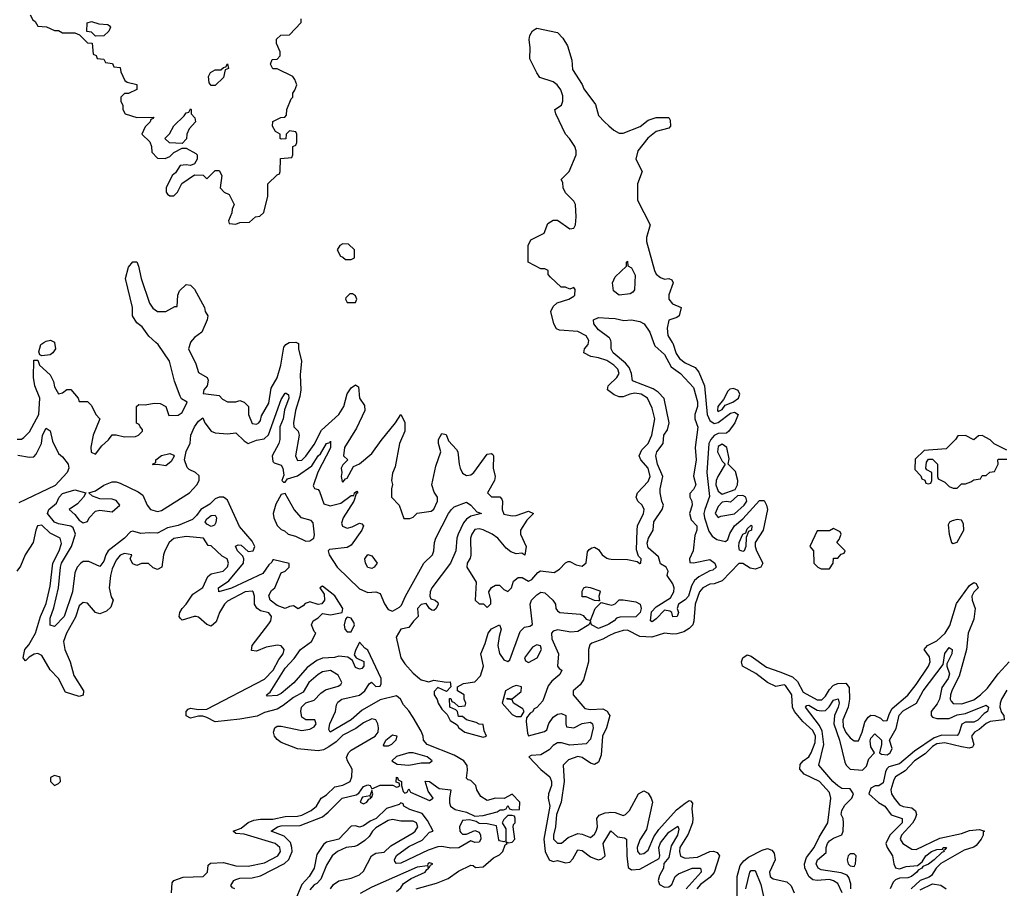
# Model space of a CAD drawing. Header units: inches. Extents: x 2601682 to 2755810, y 449311 to 584050.
# Tile 287 of 505: x 2677142 to 2681918, y 477352 to 481566. Entities that reach past the tile are written whole.
import ezdxf

# ---------------------------------------------------------------- set-up
doc = ezdxf.new("R2010")
doc.units = ezdxf.units.IN
doc.header["$MEASUREMENT"] = 0
for name, color, linetype in [('C6477', 7, 'Continuous'), ('C6478', 7, 'Continuous'), ('C6487', 7, 'Continuous'), ('C6488', 7, 'Continuous')]:
    doc.layers.add(name, color=color, linetype=linetype)

msp = doc.modelspace()

# ---------------------------------------------------------------- linework, layer by layer
at = {"layer": 'C6477', "color": 2}
for points, elevation in [([(2677130, 479530.6), (2677150, 479530.8), (2677161.5, 479538.5), (2677190, 479566.8), (2677235.4, 479650), (2677239.6, 479730), (2677215.1, 479790), (2677209.4, 479830), (2677210, 479914), (2677230, 479914), (2677238, 479890), (2677290, 479842.8), (2677305.5, 479810), (2677310, 479784.7), (2677330, 479751), (2677350, 479756), (2677370, 479772), (2677390, 479771.3), (2677424.7, 479730), (2677430, 479714), (2677470, 479714), (2677490, 479694), (2677511.1, 479651.1), (2677531.3, 479630), (2677498, 479550), (2677487.7, 479492.3), (2677488.3, 479468.3), (2677510, 479458), (2677540.9, 479499.1), (2677572.9, 479527.1), (2677590, 479552), (2677610, 479552), (2677650, 479542), (2677703.6, 479543.6), (2677718, 479550), (2677738, 479570), (2677738, 479578), (2677726, 479590), (2677722, 479602), (2677708.7, 479608.7), (2677708.7, 479690), (2677720.4, 479699.6), (2677750, 479698), (2677793.6, 479706.4), (2677823.5, 479703.5), (2677851.3, 479690), (2677865.4, 479645.4), (2677910, 479647.3), (2677930, 479661), (2677954, 479710), (2677926.6, 479726.6), (2677919.5, 479739.5), (2677893, 479813), (2677869, 479910), (2677813.2, 479990), (2677802.1, 480000)], 6), ([(2677310.3, 480000), (2677314.8, 479970), (2677302.8, 479950), (2677290, 479940.9), (2677250, 479935.3), (2677240.2, 479940.2), (2677235.3, 479955.3), (2677244, 479990), (2677259.5, 480000)], 6), ([(2677969.8, 480000), (2677961.1, 479970), (2677995.8, 479895.8), (2678010, 479854), (2678051.3, 479830), (2678056.8, 479816.8), (2678050.5, 479789.5), (2678034.8, 479770), (2678032, 479752), (2678110, 479742), (2678125.4, 479725.4), (2678150, 479712), (2678190, 479712), (2678210, 479718), (2678230, 479711), (2678252, 479690), (2678252, 479650), (2678270, 479606.8), (2678290, 479604), (2678302, 479610), (2678310, 479622), (2678315.5, 479644.5), (2678350, 479706), (2678362, 479778), (2678390.8, 479829.2), (2678408.2, 479890), (2678423.3, 479976.7), (2678432.7, 479990), (2678449.3, 480000)], 6), ([(2678485.2, 480000), (2678494.4, 479994.4), (2678494.9, 479970), (2678508.9, 479910), (2678502.9, 479842.9), (2678504.9, 479770), (2678501.5, 479738.5), (2678480.4, 479670), (2678470.8, 479610.8), (2678471.3, 479590), (2678492, 479570), (2678498, 479550), (2678480.5, 479450), (2678490, 479428.2), (2678510, 479428.7), (2678530, 479448), (2678570, 479504.9), (2678605.9, 479574.1), (2678690, 479650.5), (2678713.6, 479690), (2678730, 479751), (2678750, 479780.7), (2678770, 479794.8), (2678785.4, 479785.4), (2678790.6, 479730.6), (2678814.4, 479694.4), (2678815.5, 479670), (2678775.1, 479584.9), (2678717.3, 479490), (2678712, 479450), (2678734, 479430), (2678710, 479406), (2678702, 479390), (2678704.7, 479370), (2678701, 479350), (2678705.4, 479325.4), (2678710, 479322), (2678722, 479338), (2678730, 479341), (2678761.2, 479398.8), (2678790, 479411.3), (2678850, 479460.7), (2678894.9, 479525.1), (2678965.2, 479610), (2678991.1, 479651.1), (2679010, 479614), (2679010.5, 479570), (2678983.8, 479510), (2678962.8, 479397.2), (2678950, 479366), (2678944.7, 479330), (2678951, 479311), (2678946, 479290), (2678946, 479250), (2678982, 479210), (2679006, 479146), (2679034.6, 479145.4), (2679050, 479152), (2679070, 479171.3), (2679138.4, 479181.6), (2679150, 479191.3), (2679169, 479230), (2679168.7, 479250), (2679153.2, 479273.2), (2679141.2, 479310), (2679160.1, 479399.9), (2679184, 479470), (2679174, 479510), (2679174, 479530), (2679190, 479558), (2679210, 479554), (2679222.5, 479522.5), (2679261.4, 479481.4), (2679266.8, 479470), (2679273, 479410), (2679279.3, 479390), (2679290, 479366.8), (2679310, 479354), (2679330, 479357.3), (2679345.2, 479370), (2679410, 479458.8), (2679430, 479461), (2679436.3, 479456.3), (2679441, 479450), (2679438, 479390), (2679447.7, 479350), (2679444.9, 479330), (2679411, 479270), (2679430, 479251), (2679470.6, 479250.6), (2679479.9, 479239.9), (2679484, 479230), (2679482, 479190), (2679490, 479167.7), (2679530, 479159.1), (2679550, 479160.7), (2679610, 479182), (2679634, 479170), (2679602, 479138), (2679571, 479090), (2679571, 479070), (2679598, 479010), (2679591.6, 478968.4), (2679578, 478978), (2679550, 478975.3), (2679524.7, 478984.7), (2679501.5, 479001.5), (2679461.2, 479050), (2679433.2, 479070), (2679390, 479091.5), (2679370, 479095.6), (2679350, 479092), (2679334.8, 479070), (2679328, 479050), (2679331, 478969), (2679326.8, 478953.2), (2679312, 478930), (2679311.3, 478910), (2679356.9, 478836.9), (2679352, 478750), (2679370, 478732), (2679391.6, 478731.6), (2679410, 478714), (2679427.3, 478732.7), (2679428, 478750), (2679418, 478790), (2679430, 478812), (2679450, 478822), (2679470, 478822), (2679490, 478802), (2679510, 478792), (2679528, 478810), (2679538, 478842), (2679560.4, 478859.6), (2679579.6, 478859.6), (2679610, 478842), (2679626, 478850), (2679655.3, 478884.7), (2679668.4, 478891.6), (2679735.3, 478884.7), (2679760.2, 478899.8), (2679788.9, 478931.1), (2679803.1, 478936.9), (2679810, 478938), (2679841.4, 478921.4), (2679870, 478914.8), (2679889.3, 478930.7), (2679895.5, 478984.5), (2679903.7, 478996.3), (2679916.5, 479003.5), (2679930, 479006.8), (2679950, 478996), (2679967.7, 478970), (2679990, 478953.4), (2680000, 478951.1)], 6), ([(2680000, 479905.8), (2679990, 479912.4), (2679950, 479925.6), (2679911.8, 479931.8), (2679878, 479950), (2679882, 479970), (2679899.3, 479990), (2679901, 480000)], 6), ([(2680000, 479765.4), (2679994, 479770), (2679997.2, 479790), (2680000, 479792.7)], 6), ([(2678186, 477350), (2678173.6, 477353.6), (2678165.6, 477365.6), (2678181.2, 477390), (2678190, 477394.4), (2678210, 477400.4), (2678270, 477403.1), (2678310, 477411.8), (2678427, 477473), (2678448, 477492.1), (2678463.1, 477530), (2678462.6, 477550), (2678454.9, 477574.9), (2678424.2, 477604.2), (2678362, 477630), (2678393.2, 477650), (2678410, 477654.4), (2678503.1, 477656.9), (2678610, 477699.5), (2678638.4, 477721.6), (2678706, 477790), (2678774.6, 477805.4), (2678786.8, 477813.2), (2678810, 477846), (2678830, 477854.8), (2678842, 477850), (2678850, 477834), (2678890, 477852), (2678952.7, 477852.7), (2678970, 477842), (2678976.4, 477843.6), (2678986, 477850), (2678982, 477862), (2678967.3, 477867.3), (2678970, 477890.6), (2678974, 477890), (2678978, 477878), (2678994, 477870), (2678994, 477850), (2679002, 477822), (2679010, 477814), (2679022, 477818), (2679030, 477834), (2679038, 477818), (2679130, 477778), (2679148, 477790), (2679124, 477824), (2679108.9, 477871.1), (2679130, 477870.7), (2679176.3, 477836.3), (2679234, 477830), (2679226, 477790), (2679226, 477766), (2679231.3, 477750), (2679254, 477734), (2679310, 477721), (2679350, 477702), (2679390, 477704.7), (2679457.2, 477722.8), (2679472, 477732), (2679488, 477732), (2679502, 477738), (2679510, 477754), (2679518, 477738), (2679532.7, 477732.7), (2679566, 477734), (2679568, 477770), (2679530, 477808), (2679492, 477788), (2679450, 477789.2), (2679410, 477777.2), (2679378, 477798), (2679359, 477830), (2679355.3, 477850), (2679330, 477875.3), (2679318, 477878), (2679310, 477886), (2679314.5, 477925.5), (2679311.8, 477948.2), (2679296.2, 477970), (2679250, 477997.4), (2679118, 478050), (2679101.2, 478070), (2679099.5, 478090), (2679090, 478114), (2679050, 478181.2), (2679030, 478212.7), (2679002.9, 478242.9), (2678989.2, 478270), (2678970, 478286), (2678890, 478267), (2678803.9, 478216.1), (2678750, 478169.7), (2678648.7, 478110), (2678642, 478122), (2678646.3, 478150), (2678674, 478210), (2678678.6, 478241.4), (2678685.1, 478254.9), (2678704, 478270), (2678790, 478288.2), (2678816, 478310), (2678836.4, 478343.6), (2678848.4, 478351.6), (2678870, 478331.3), (2678890, 478332), (2678895.5, 478344.5), (2678895.1, 478370), (2678830, 478508), (2678816.4, 478516.4), (2678790, 478546), (2678770, 478506), (2678764.7, 478484.7), (2678774, 478470), (2678811.6, 478451.6), (2678812, 478430), (2678802, 478418), (2678790, 478415.3), (2678770, 478424), (2678756.4, 478456.4), (2678733.2, 478473.2), (2678690, 478477.6), (2678668.6, 478471.4), (2678610, 478468.2), (2678583.2, 478456.8), (2678536.9, 478423.1), (2678471, 478349), (2678410, 478297.6), (2678390, 478286.6), (2678344.1, 478284.1), (2678339, 478290), (2678356.2, 478303.8), (2678430, 478420.4), (2678473.1, 478466.9), (2678503.6, 478510), (2678557.2, 478550), (2678578, 478590), (2678570, 478598), (2678558, 478630), (2678566, 478650), (2678590, 478664.7), (2678610, 478684.7), (2678650, 478678.8), (2678706, 478690), (2678708.7, 478710), (2678671, 478771), (2678610, 478817.2), (2678598, 478810), (2678618.5, 478778.5), (2678620.7, 478750), (2678607.3, 478732.7), (2678590, 478728.7), (2678550, 478741.2), (2678540.7, 478739.3), (2678526, 478734), (2678516.9, 478723.1), (2678492, 478708), (2678470, 478722), (2678450, 478719), (2678430, 478709.4), (2678390, 478724), (2678357, 478750), (2678350, 478772), (2678363.7, 478796.3), (2678379, 478810), (2678410, 478882), (2678430, 478891.3), (2678448.7, 478910), (2678448.4, 478928.4), (2678374, 478946), (2678370, 478946), (2678365.4, 478934.6), (2678350, 478922), (2678321, 478879), (2678170, 478808.4), (2678108, 478790), (2678106.6, 478810), (2678156, 478844), (2678227.3, 478930), (2678229.4, 478950), (2678223.7, 478963.7), (2678199, 478990), (2678188.9, 479011.1), (2678202, 479018), (2678216.3, 479016.3), (2678250, 478986), (2678274, 478990), (2678282.7, 479010), (2678270, 479036), (2678207.3, 479107.3), (2678150, 479235.3), (2678142, 479242), (2678130, 479249), (2678110, 479249), (2678090, 479241.2), (2678063.8, 479216.2), (2678020.7, 479190), (2677999.9, 479160.1), (2677979.5, 479140.5), (2677910, 479112.8), (2677858.9, 479101.1), (2677810, 479075.1), (2677770, 479077), (2677730, 479072.7), (2677690, 479085.2), (2677678.8, 479081.2), (2677650.7, 479050), (2677571.3, 478988.7), (2677559.5, 478970), (2677550, 478939), (2677530, 478912.7), (2677478, 478938), (2677450, 478937), (2677438.8, 478930), (2677420.5, 478910), (2677410, 478882), (2677397.4, 478790), (2677357, 478670), (2677310, 478622.7), (2677290, 478628), (2677290, 478662), (2677307.8, 478712.2), (2677329.8, 478810), (2677339.2, 478910), (2677345.3, 478930), (2677392.8, 479010), (2677412.7, 479070), (2677400.9, 479100.9), (2677390, 479109.3), (2677330, 479119.6), (2677310, 479127.8), (2677277, 479170), (2677282.9, 479190), (2677319.7, 479220.3), (2677334, 479250), (2677350, 479268), (2677410, 479285.3), (2677462, 479270), (2677452, 479250), (2677422, 479218), (2677382, 479190), (2677410, 479164.7), (2677430, 479138), (2677450, 479124.7), (2677470, 479132), (2677479, 479150), (2677510, 479181), (2677530, 479186.8), (2677590, 479178), (2677628, 479210), (2677610, 479233.2), (2677590, 479239.3), (2677530, 479241.2), (2677494.6, 479254.6), (2677478, 479270), (2677510, 479280.7), (2677550, 479307.3), (2677590, 479324.7), (2677610, 479324.7), (2677630, 479318), (2677716, 479276), (2677739.8, 479259.8), (2677760.7, 479210), (2677776, 479190), (2677810, 479180.5), (2677830, 479185.5), (2677965.2, 479270), (2678001.2, 479310), (2678012.7, 479330), (2678012.7, 479352.7), (2677995.3, 479370), (2677964, 479384), (2677953.6, 479393.6), (2677942, 479430), (2677948.9, 479471.1), (2677968.7, 479511.3), (2677972, 479550), (2677990, 479590.8), (2678010, 479618), (2678030, 479634), (2678040.7, 479610), (2678070.4, 479570.4), (2678090, 479562), (2678150, 479557.1), (2678190, 479562), (2678230, 479522.8), (2678250, 479510.7), (2678290, 479525.5), (2678327.9, 479532.1), (2678348.3, 479551.7), (2678410, 479722.8), (2678430, 479754.8), (2678434, 479754), (2678446, 479746), (2678447.3, 479730), (2678426.6, 479673.4), (2678419.5, 479630), (2678404.4, 479590), (2678403.1, 479530), (2678398.4, 479510), (2678367.3, 479450), (2678370, 479422), (2678376, 479416), (2678410, 479404.7), (2678418.8, 479390), (2678423.6, 479356.4), (2678414, 479330), (2678422, 479322), (2678430, 479322), (2678441.2, 479338.8), (2678490, 479353), (2678558.2, 479401.8), (2678589.7, 479450), (2678601, 479459), (2678630, 479510.6), (2678645.6, 479514.4), (2678650, 479522), (2678650, 479489), (2678588.5, 479371.5), (2678564.7, 479304.7), (2678571.1, 479291.1), (2678590, 479286), (2678596.7, 479276.7), (2678616.8, 479216.8), (2678647.3, 479207.3), (2678699.2, 479220.8), (2678750, 479257.3), (2678762, 479258), (2678765.2, 479270), (2678778, 479278), (2678782, 479270), (2678774.4, 479265.6), (2678763, 479230), (2678710.5, 479150), (2678703, 479123), (2678708.1, 479108.1), (2678730, 479099.3), (2678754.5, 479105.5), (2678790, 479124), (2678801, 479121), (2678810.4, 479110), (2678801.6, 479090), (2678750, 479017.2), (2678730, 479006), (2678644.5, 478995.5), (2678638, 478990), (2678642.8, 478970), (2678682, 478910), (2678790, 478805.5), (2678830, 478786.8), (2678870, 478790.8), (2678890, 478782.8), (2678912, 478732), (2678930, 478704.7), (2678950, 478696), (2678984.8, 478715.2), (2678994.5, 478725.5), (2679014, 478770), (2679102.4, 478930), (2679143.6, 478970), (2679151.5, 478990), (2679153.3, 479030), (2679160.5, 479050), (2679221.3, 479170), (2679236.2, 479190), (2679250, 479202.4), (2679310, 479224.7), (2679330, 479211), (2679358.8, 479178.8), (2679382, 479170), (2679330, 479157), (2679310, 479142.9), (2679294.9, 479125.1), (2679268.7, 479070), (2679262.6, 479050), (2679257.6, 478990), (2679232.2, 478930), (2679141.6, 478810), (2679132.7, 478790), (2679130.7, 478770), (2679136, 478756), (2679158, 478750), (2679170, 478738), (2679172.2, 478730), (2679162.8, 478710), (2679150, 478699.3), (2679140.9, 478700.9), (2679129, 478709), (2679114, 478734), (2679090, 478728.7), (2679071.3, 478710), (2679074, 478670), (2679051.6, 478648.4), (2679030, 478618), (2678990, 478609.2), (2678968.4, 478570), (2678990.7, 478470), (2679010, 478440.7), (2679050, 478396), (2679081, 478370), (2679090, 478362.8), (2679126, 478354), (2679150, 478362), (2679210, 478351.3), (2679230, 478354), (2679234, 478330), (2679212.7, 478307.3), (2679170, 478326), (2679152.7, 478307.3), (2679152, 478290), (2679167.5, 478267.5), (2679171, 478250), (2679190, 478221), (2679215.3, 478195.3), (2679230, 478166), (2679264.7, 478144.7), (2679272, 478130), (2679301, 478110), (2679390, 478086), (2679406, 478090), (2679395.3, 478115.3), (2679390, 478146), (2679370, 478148), (2679356.5, 478156.5), (2679308.7, 478168.7), (2679290, 478186), (2679270, 478186), (2679266, 478210), (2679258, 478218), (2679228, 478230), (2679227.3, 478272.7), (2679232.7, 478272.7), (2679238, 478258), (2679250, 478254), (2679270, 478234), (2679302, 478238), (2679306, 478250), (2679298, 478270), (2679298, 478290), (2679266, 478310), (2679266, 478330), (2679294, 478346), (2679350, 478353.4), (2679376.9, 478383.1), (2679392, 478430), (2679378.9, 478490), (2679400.4, 478539.6), (2679415.1, 478590), (2679430, 478610.4), (2679470, 478630.4), (2679478, 478610), (2679467, 478573), (2679461.3, 478530), (2679470, 478491.3), (2679490, 478461), (2679510, 478452), (2679519, 478461), (2679570, 478598), (2679590, 478618.8), (2679616, 478624), (2679628.7, 478631.3), (2679618.4, 478730), (2679625.1, 478750), (2679650, 478775.8), (2679670, 478788.2), (2679690, 478785.5), (2679727.7, 478750), (2679741, 478730), (2679742.8, 478710), (2679750, 478698), (2679762, 478690), (2679861.4, 478681.4), (2679875.9, 478675.9), (2679890, 478658), (2679910, 478652), (2679934, 478710), (2679962, 478738), (2680000, 478728.9)], 2), ([(2677133.5, 479453.5), (2677190, 479444), (2677210, 479446), (2677221.5, 479458.5), (2677247, 479510), (2677253.2, 479550), (2677270, 479584.7), (2677290, 479572), (2677300.5, 479520.5), (2677330, 479462), (2677350, 479444.7), (2677376.4, 479410), (2677380.4, 479390), (2677372.2, 479370), (2677313.8, 479306.2), (2677138.4, 479221.6)], 2), ([(2677878, 477330), (2677881.5, 477378.5), (2677889.4, 477390.6), (2677934.2, 477405.8), (2678031.5, 477408.5), (2678052.7, 477430), (2678055.3, 477464.7), (2678066.8, 477473.2), (2678130, 477477), (2678190, 477460.3), (2678250, 477459.5), (2678330, 477475.3), (2678393.6, 477510), (2678407.3, 477530), (2678403.6, 477550), (2678380.9, 477570), (2678230, 477615.3), (2678190, 477618), (2678178, 477630), (2678216.5, 477643.5), (2678249.4, 477670.6), (2678276.9, 477683.1), (2678310, 477687.8), (2678370, 477687.1), (2678430, 477699.6), (2678490, 477701.7), (2678510, 477706.5), (2678556, 477730), (2678580.9, 477750), (2678604, 477790), (2678630, 477804.9), (2678670, 477844), (2678710, 477853), (2678745.2, 477870), (2678753.6, 477893.6), (2678755.3, 477930), (2678732.3, 477970), (2678727.3, 477987.3), (2678737, 478010), (2678750, 478021.6), (2678866.6, 478090), (2678880.7, 478110), (2678882, 478130), (2678879.5, 478150), (2678870, 478169), (2678850, 478174), (2678810, 478154), (2678773, 478127), (2678710, 478095.1), (2678676.9, 478063.1), (2678641.8, 478038.2), (2678615.8, 478024.2), (2678590, 478018.7), (2678490, 478029.2), (2678410, 478059.5), (2678390, 478073.2), (2678378, 478090), (2678372.7, 478110), (2678379, 478130), (2678390, 478138.8), (2678410, 478139.1), (2678510, 478117.3), (2678550, 478124.4), (2678570, 478136), (2678579.3, 478150), (2678574, 478170), (2678530, 478169.2), (2678510, 478182), (2678505.2, 478210), (2678509, 478230), (2678530, 478252), (2678570, 478264), (2678602, 478298), (2678625.1, 478314.9), (2678686.6, 478333.4), (2678698.9, 478341.1), (2678705.2, 478350), (2678686.8, 478386.8), (2678650, 478409.3), (2678610, 478402), (2678590, 478389.4), (2678544.9, 478350), (2678516.8, 478303.2), (2678470, 478277), (2678420.7, 478239.3), (2678390, 478220.9), (2678330, 478205.2), (2678293.4, 478186.6), (2678210, 478171.8), (2678090, 478159.3), (2678050, 478181.2), (2678030, 478186.6), (2678010, 478187), (2677970, 478177.2), (2677950, 478188), (2677949.2, 478210), (2677959, 478221), (2677970, 478226), (2678010, 478218.8), (2678050, 478220.7), (2678330, 478366.4), (2678371.2, 478410), (2678398.3, 478461.7), (2678419.5, 478490), (2678425.2, 478510), (2678410, 478529), (2678391.7, 478531.7), (2678338, 478522), (2678290, 478502.7), (2678266, 478506), (2678269.6, 478530.4), (2678350, 478634.8), (2678359.5, 478650), (2678362.7, 478670), (2678350, 478689), (2678310, 478698), (2678291.5, 478711.5), (2678280.9, 478730), (2678280.7, 478770), (2678275.1, 478790), (2678270, 478794), (2678236, 478790), (2678150, 478745.1), (2678134.9, 478730), (2678110.4, 478690), (2678094.6, 478645.4), (2678070, 478624.5), (2678050, 478632.3), (2678010, 478667), (2677998, 478670), (2677988.6, 478671.4), (2677930, 478653.2), (2677921.2, 478661.2), (2677916, 478670), (2677918, 478690), (2677929.4, 478710), (2677950, 478730.6), (2677981.5, 478778.5), (2678030, 478810.8), (2678054.8, 478865.2), (2678070, 478878), (2678128.7, 478890), (2678150, 478912), (2678154, 478930), (2678148.7, 478950), (2678123.7, 478963.7), (2678070, 479013.2), (2678055.3, 479015.3), (2678033.2, 479050), (2677950, 479059.3), (2677890, 479049), (2677867.3, 479030), (2677846, 478990), (2677838.8, 478970), (2677830.8, 478909.2), (2677810, 478898), (2677790, 478906), (2677767.3, 478927.3), (2677732.7, 478927.3), (2677710, 478918), (2677690, 478926), (2677678, 478950), (2677686, 478970), (2677650, 478976), (2677630, 478969), (2677610, 478944), (2677590, 478902), (2677582.4, 478870), (2677576.3, 478810), (2677586, 478766), (2677596, 478750), (2677584, 478716), (2677563.5, 478696.5), (2677530, 478684), (2677509.4, 478689.4), (2677470, 478735.3), (2677450, 478739.3), (2677430, 478722.7), (2677413.1, 478666.9), (2677368.7, 478590), (2677354.9, 478550), (2677361.1, 478510), (2677386.4, 478450), (2677403.7, 478383.7), (2677450.7, 478310), (2677450, 478288.7), (2677430, 478282), (2677363.7, 478303.7), (2677329.4, 478370), (2677290, 478412.7), (2677250, 478480.9), (2677230, 478491.8), (2677212.8, 478487.2), (2677187.3, 478472.7), (2677170, 478455.3), (2677159, 478470), (2677167, 478510), (2677186.7, 478533.3), (2677218.9, 478590), (2677242.3, 478670), (2677270, 478734), (2677290, 478818), (2677302.3, 478930), (2677333.7, 478990), (2677344.5, 479024.5), (2677338, 479050), (2677290, 479075.6), (2677250, 479114), (2677229, 479111), (2677219.5, 479090), (2677207, 479030), (2677168.2, 478970), (2677145.5, 478914.5), (2677127.3, 478890)], 6), ([(2680000, 478634), (2679993.4, 478630), (2679950, 478612), (2679915.3, 478630), (2679910, 478646), (2679902, 478630), (2679850, 478598.4), (2679815.1, 478595.1), (2679750, 478606.6), (2679730, 478599.3), (2679722, 478590), (2679722.4, 478562.4), (2679755.5, 478490), (2679751.3, 478430), (2679758, 478418), (2679772, 478410), (2679762, 478390), (2679722.8, 478357.2), (2679706, 478334), (2679679.2, 478260.8), (2679650, 478229), (2679636.9, 478223.1), (2679630, 478208.7), (2679618, 478202), (2679601, 478179), (2679598, 478162), (2679604.5, 478104.5), (2679610, 478092), (2679687, 478113), (2679698.4, 478121.6), (2679708.2, 478151.8), (2679730, 478183), (2679750, 478197), (2679770, 478199.5), (2679790.4, 478190), (2679790.6, 478150), (2679794.8, 478134.8), (2679830, 478130.4), (2679870, 478151.8), (2679910, 478158.4), (2679920.5, 478150), (2679923.1, 478130), (2679910, 478075.3), (2679890, 478052.7), (2679810, 478046.2), (2679770, 478057.6), (2679750, 478057), (2679730, 478045.6), (2679710, 478023.5), (2679670, 477999.6), (2679623.5, 477996.5), (2679612, 477990), (2679670, 477928.2), (2679713.6, 477893.6), (2679722.3, 477870), (2679722.3, 477850), (2679707.2, 477810), (2679706, 477790), (2679713.2, 477750), (2679683.6, 477590), (2679691.3, 477531.3), (2679710, 477490.8), (2679730, 477482.8), (2679750, 477487.3), (2679790, 477476.3), (2679810, 477479.1), (2679825.3, 477494.7), (2679850, 477538.8), (2679870, 477535.5), (2679910, 477505.5), (2679930, 477496.3), (2679950, 477490.8), (2679965.2, 477494.8), (2679982, 477510), (2679972.7, 477570), (2680000, 477614.9)], 2), ([(2680000, 478576.1), (2679970, 478560.5), (2679918, 478542), (2679906.9, 478533.1), (2679900.5, 478510), (2679901.6, 478450), (2679876.5, 478363.5), (2679861.3, 478338.7), (2679827.3, 478310), (2679826.8, 478290), (2679883.7, 478223.7), (2679910, 478219.5), (2679970, 478222), (2679991, 478211), (2680000, 478197.2)], 6), ([(2680000, 478173), (2679988.2, 478130), (2679968.9, 478090), (2679962.8, 477997.2), (2679950, 477964), (2679930, 477952.7), (2679910, 477959.5), (2679870, 477987.3), (2679850, 477991.5), (2679804.4, 477975.6), (2679778.8, 477950), (2679783.8, 477870), (2679768.2, 477770), (2679746.3, 477710), (2679741.7, 477650), (2679730.6, 477610), (2679730.8, 477590), (2679750, 477570.8), (2679770, 477570.8), (2679802, 477598), (2679850, 477618), (2679870, 477614.9), (2679910, 477598), (2679930, 477614), (2679938.7, 477630), (2679944.2, 477650), (2679940.7, 477690), (2679952.9, 477707.1), (2679982.2, 477717.8), (2680000, 477720)], 6), ([(2679065.2, 477350), (2679163.5, 477376.5), (2679220.7, 477399.3), (2679270, 477435.5), (2679330, 477464.7), (2679342, 477462), (2679352.7, 477452.7), (2679390, 477456), (2679439.5, 477500.5), (2679470, 477514.8), (2679485.2, 477530), (2679496.4, 477563.6), (2679506, 477570), (2679502, 477578), (2679512.7, 477572.7), (2679530, 477576), (2679544, 477590), (2679535.3, 477650), (2679538, 477662), (2679546, 477670), (2679546, 477690), (2679542, 477702), (2679530, 477706), (2679510, 477706), (2679490, 477686), (2679482, 477670), (2679499.8, 477639.8), (2679499.6, 477580.4), (2679490, 477578), (2679470, 477582), (2679466.8, 477586.8), (2679454.6, 477654.6), (2679410, 477665.2), (2679370, 477666), (2679356.4, 477676.4), (2679324, 477684), (2679290, 477681.2), (2679275.5, 477650), (2679277.3, 477630), (2679282.4, 477622.4), (2679290, 477614.8), (2679310, 477614.8), (2679350, 477632), (2679370, 477624.7), (2679377.3, 477610), (2679378.8, 477590), (2679370, 477575.3), (2679350, 477574), (2679330, 477582), (2679272.2, 477547.8), (2679233.7, 477546.3), (2679190, 477555.1), (2679170, 477553.3), (2679122.6, 477537.4), (2678990, 477473.3), (2678970, 477472.7), (2678962, 477482), (2678960.5, 477490), (2678970, 477510.4), (2679030, 477555.6), (2679094.1, 477585.9), (2679130, 477624), (2679148, 477630), (2679120.4, 477680.4), (2679094.6, 477714.6), (2679034.8, 477734.8), (2679006, 477750), (2679002, 477762), (2678990, 477766), (2678982, 477758), (2678921.5, 477738.5), (2678870.3, 477690), (2678841.6, 477678.4), (2678810, 477655.1), (2678790, 477649.2), (2678770, 477655.3), (2678750, 477654), (2678690.4, 477590), (2678630, 477576), (2678615.1, 477564.9), (2678583.9, 477516.1), (2678570, 477449.4), (2678545.3, 477410), (2678510.3, 477370), (2678476.4, 477290)], 2), ([(2678649, 477350), (2678664, 477370), (2678690, 477387.7), (2678750, 477400.5), (2678790, 477418), (2678810, 477434.8), (2678848, 477510), (2678870, 477522.8), (2678910, 477528), (2678942.3, 477557.8), (2679050, 477621.6), (2679060.9, 477630), (2679072.6, 477650), (2679066, 477670), (2679050, 477678), (2678990, 477677.6), (2678950, 477686), (2678930, 477680.7), (2678870, 477645.6), (2678852.7, 477630), (2678836.5, 477603.5), (2678816.7, 477583.3), (2678779.9, 477560.1), (2678765.8, 477554.2), (2678726, 477550), (2678684, 477530), (2678657.3, 477510), (2678630, 477464), (2678603.4, 477396.6), (2678583.9, 477376.1), (2678570, 477369.3), (2678550, 477344)], 6), ([(2678970, 477337.3), (2678990, 477354.8), (2679004.4, 477375.6), (2679040.5, 477399.5), (2679108.7, 477430), (2679116.4, 477443.6), (2679126, 477450), (2679122, 477458), (2679130, 477454), (2679135.3, 477464.7), (2679146, 477470), (2679130, 477475.3), (2679122, 477470), (2679119.6, 477460.4), (2679070, 477454), (2678850, 477357), (2678793.7, 477326.3)], 6)]:
    msp.add_lwpolyline(points, dxfattribs=dict(at, elevation=elevation))
for points, elevation in [([(2677850, 479402), (2677810, 479408), (2677790, 479406), (2677786, 479410), (2677802, 479418), (2677802, 479430), (2677830, 479451), (2677870, 479462), (2677890, 479454), (2677891.6, 479448.4), (2677876.9, 479423.1)], 2), ([(2678430, 479268), (2678410, 479262), (2678384.1, 479215.9), (2678370.7, 479170.7), (2678374, 479150), (2678390, 479112), (2678410, 479092), (2678426.8, 479086.8), (2678444.7, 479070), (2678480.4, 479060.4), (2678530, 479036.4), (2678550, 479038), (2678569.2, 479050), (2678572.5, 479067.5), (2678565.2, 479125.2), (2678556.5, 479136.5), (2678509.4, 479149.4), (2678473.2, 479190)], 2), ([(2678070, 479107), (2678050, 479119), (2678041.2, 479130), (2678050, 479144.7), (2678070, 479161), (2678090, 479162), (2678096, 479150), (2678093.4, 479126.6), (2678086.4, 479113.6)], 2), ([(2678850, 478904), (2678830, 478908.7), (2678819, 478930), (2678815.3, 478950), (2678830, 478970.7), (2678850, 478964.7), (2678876, 478930), (2678862, 478910)], 2), ([(2679950, 478746), (2679930, 478748), (2679890, 478766), (2679870, 478766), (2679870, 478794), (2679878, 478810), (2679890, 478814), (2679909.3, 478810.7), (2679955.3, 478795.3), (2679958, 478790), (2679951, 478770), (2679954, 478746)], 2), ([(2678730, 478668), (2678722.8, 478657.2), (2678716, 478630), (2678718.8, 478610), (2678730, 478596), (2678750, 478596), (2678765.2, 478630), (2678762, 478642), (2678750, 478662)], 2), ([(2679650, 478534), (2679630, 478522), (2679591, 478470), (2679596, 478456), (2679610, 478448), (2679652.7, 478470), (2679673.2, 478510), (2679668.4, 478528.4)], 2), ([(2679550, 478335.1), (2679532, 478330), (2679498, 478310), (2679482.8, 478250), (2679530, 478194.8), (2679550, 478184.9), (2679570, 478186), (2679574, 478186), (2679588.7, 478210), (2679582, 478222), (2679538, 478250), (2679530, 478266), (2679506, 478270), (2679506, 478274), (2679530, 478272), (2679574, 478306), (2679575.3, 478330)], 2), ([(2678910, 478042), (2678906, 478046), (2678918, 478070), (2678950, 478097.3), (2678971, 478091), (2678966.8, 478070), (2678946, 478050), (2678930, 478042)], 2), ([(2679050, 478009.5), (2679030, 478009.5), (2678970, 477991.6), (2678946.8, 477970), (2678973.7, 477953.7), (2679030, 477948.7), (2679090, 477960.5), (2679130, 477961), (2679142, 477970), (2679118, 477990)], 6), ([(2677310, 477899), (2677292, 477890), (2677291.3, 477870), (2677310, 477851.3), (2677330, 477861), (2677339, 477870), (2677338, 477890), (2677333.6, 477893.6)], 10), ([(2678850, 477826), (2678839.6, 477800.4), (2678805.4, 477794.6), (2678802, 477790), (2678794, 477770), (2678810, 477762), (2678826, 477770), (2678835.3, 477784.7), (2678846, 477790), (2678842, 477798), (2678850, 477794), (2678855.3, 477810)], 2)]:
    msp.add_lwpolyline(points, close=True, dxfattribs=dict(at, elevation=elevation))
at = {"layer": 'C6478', "color": 2}
for points, elevation in [([(2677192, 481590), (2677205.4, 481565.4), (2677216.9, 481556.9), (2677230, 481534), (2677271.6, 481531.6), (2677310, 481514), (2677330, 481514), (2677350, 481502), (2677410, 481502), (2677432.7, 481492.7), (2677470, 481454), (2677492.7, 481452.7), (2677498, 481398), (2677512.7, 481392.7), (2677518, 481378), (2677550, 481374), (2677558, 481358), (2677592.7, 481352.7), (2677598, 481338), (2677630, 481334), (2677632.7, 481312.7), (2677651.6, 481271.6), (2677663.6, 481263.6), (2677710, 481252), (2677710, 481228), (2677670, 481208), (2677650, 481208), (2677632, 481190), (2677632, 481170), (2677642, 481150), (2677642, 481130), (2677654, 481110), (2677710, 481091.3), (2677792.7, 481092.7), (2677790, 481086), (2677778, 481082), (2677774, 481070), (2677750, 481046), (2677734, 481010), (2677772.7, 480972.7), (2677782, 480950), (2677783.6, 480923.6), (2677810, 480894), (2677847.3, 480892.7), (2677870, 480902), (2677890, 480922), (2677930, 480942), (2677950, 480942), (2677996.9, 480916.9), (2678002, 480910), (2678002, 480890), (2677990, 480866), (2677970, 480858), (2677950, 480862), (2677921, 480859), (2677896.9, 480823.1), (2677882, 480810), (2677852, 480750), (2677852, 480730), (2677859.6, 480719.6), (2677870, 480712), (2677890, 480712), (2677908, 480730), (2677928.9, 480771.1), (2677990, 480814), (2678031.6, 480811.6), (2678050, 480794), (2678090, 480834), (2678110, 480834), (2678122, 480810), (2678114, 480750), (2678134, 480730), (2678158, 480718), (2678182, 480670), (2678172.7, 480647.3), (2678171.6, 480628.4), (2678154, 480590), (2678158, 480578), (2678190, 480574), (2678210, 480582), (2678256.4, 480583.6), (2678286, 480610), (2678307.3, 480612.7), (2678326, 480630), (2678346, 480710), (2678346, 480770), (2678390, 480814), (2678402, 480818), (2678406, 480830), (2678407.3, 480892.7), (2678462, 480898), (2678466, 480910), (2678466, 480950), (2678482, 480958), (2678486, 480970), (2678486, 481010), (2678482, 481022), (2678450, 481026), (2678434, 481010), (2678432.7, 480987.3), (2678410, 480986), (2678406, 480990), (2678406, 481010), (2678383.1, 481023.1), (2678368, 481050), (2678370, 481072), (2678408.4, 481091.6), (2678427.3, 481092.7), (2678436.4, 481103.6), (2678438, 481130), (2678458, 481182), (2678466, 481190), (2678466, 481210), (2678476.4, 481223.6), (2678486, 481250), (2678476.4, 481276.4), (2678466, 481290), (2678390, 481328), (2678370, 481328), (2678358, 481350), (2678367.3, 481372.7), (2678390, 481374), (2678406, 481390), (2678406, 481410), (2678388, 481450), (2678388, 481472), (2678408.9, 481491.1), (2678450, 481492), (2678507.3, 481552.7), (2678508, 481570)], 10), ([(2679901, 480000), (2679902.7, 480010), (2679890, 480032.7), (2679850, 480052.7), (2679760.2, 480060.2), (2679746.6, 480066.6), (2679733.2, 480090), (2679718, 480150), (2679730, 480174), (2679748.4, 480191.6), (2679806, 480210), (2679830, 480224.7), (2679835.3, 480230), (2679836.4, 480256.4), (2679830, 480266), (2679810, 480258), (2679790, 480268), (2679768.4, 480268.4), (2679716.4, 480316.4), (2679706, 480330), (2679706, 480350), (2679690, 480358), (2679670, 480358), (2679608, 480390), (2679608.7, 480471.3), (2679622, 480498), (2679686, 480530), (2679703.1, 480576.9), (2679730, 480594), (2679750, 480594), (2679810, 480552), (2679830, 480554), (2679838, 480570), (2679842, 480610), (2679838, 480670), (2679830, 480686), (2679790, 480726), (2679778, 480750), (2679776.4, 480776.4), (2679768, 480790), (2679808, 480830), (2679842, 480910), (2679842, 480930), (2679835.3, 480950), (2679808.7, 480990), (2679788.7, 481010), (2679742, 481110), (2679738, 481130), (2679770, 481152), (2679776, 481170), (2679776.6, 481196.6), (2679766.3, 481226.3), (2679748.7, 481250), (2679730, 481264), (2679665.6, 481285.6), (2679650, 481308), (2679616.4, 481376.4), (2679618, 481430), (2679613.2, 481470), (2679617.2, 481490), (2679630, 481511.3), (2679650, 481524.7), (2679750, 481503.1), (2679776.7, 481476.7), (2679798.5, 481438.6), (2679819.5, 481370), (2679824.2, 481324.2), (2679870, 481251.3), (2679878.8, 481230), (2679935.3, 481155.3), (2679950, 481102), (2679978, 481070), (2680000, 481051.1)], 6), ([(2677802.1, 480000), (2677768.7, 480030), (2677736.5, 480076.5), (2677710, 480095.3), (2677689, 480130), (2677689, 480170), (2677655.1, 480310), (2677670, 480364.7), (2677690, 480391), (2677710, 480391.3), (2677718.8, 480370), (2677730.9, 480310.9), (2677771.3, 480190), (2677787.3, 480167.3), (2677810, 480151), (2677850, 480151), (2677894, 480174), (2677906, 480174), (2677909.2, 480230), (2677917.2, 480250), (2677950, 480281), (2677970, 480278), (2677990, 480258), (2678038, 480170), (2678042, 480150), (2678054, 480130), (2678052, 480110), (2678024.7, 480050), (2677990, 480023.7), (2677970, 480000.9), (2677969.8, 480000)], 6), ([(2680000, 480023.9), (2679950, 480061.6), (2679927.3, 480090), (2679926, 480110), (2679950, 480120.5), (2680000, 480118.4)], 2), ([(2677259.5, 480000), (2677270, 480006.8), (2677291.3, 480011.3), (2677310, 480002), (2677310.3, 480000)], 6), ([(2678449.3, 480000), (2678450, 480000.4), (2678482, 480002), (2678485.2, 480000)], 6)]:
    msp.add_lwpolyline(points, dxfattribs=dict(at, elevation=elevation))
at = {"layer": 'C6478', "color": 2, "elevation": 10}
for points in [[(2677510, 481486), (2677490, 481506), (2677468, 481508), (2677468.9, 481551.1), (2677490, 481558), (2677525.4, 481545.4), (2677570, 481542), (2677576.9, 481536.9), (2677582, 481530), (2677574, 481510), (2677550, 481488)], [(2678070, 481246), (2678060.4, 481260.4), (2678058, 481290), (2678068, 481310), (2678090, 481322), (2678118, 481322), (2678130, 481334), (2678142, 481338), (2678150, 481352), (2678154, 481330), (2678138, 481322), (2678130, 481286), (2678090, 481246)], [(2677930, 480966), (2677868.4, 480968.4), (2677846, 480990), (2677868.4, 481011.6), (2677888.9, 481051.1), (2677940.4, 481099.6), (2677950, 481114), (2677962, 481118), (2677970, 481134), (2677974, 481130), (2677974, 481110), (2677992, 481090), (2677994, 481070), (2677963.6, 481036.4), (2677952, 481010), (2677951.6, 480988.4)], [(2678710, 480478), (2678694, 480470), (2678682, 480450), (2678698, 480418), (2678710, 480414), (2678722, 480402), (2678750, 480402), (2678766, 480410), (2678766, 480450), (2678736.4, 480476.4)], [(2678756.4, 480236.4), (2678743.6, 480236.4), (2678723.6, 480216.4), (2678722, 480210), (2678730, 480194), (2678770, 480194), (2678778, 480210), (2678770, 480226)]]:
    msp.add_lwpolyline(points, close=True, dxfattribs=at)
at = {"layer": 'C6487', "color": 2}
for points, elevation in [([(2680307.5, 480000), (2680310, 479996), (2680326.8, 479946.8), (2680342, 479922), (2680370, 479900.9), (2680418.6, 479878.6), (2680435.8, 479855.8), (2680463.7, 479790), (2680476.5, 479650), (2680490, 479621.1), (2680510, 479607.4), (2680530, 479611.3), (2680590, 479656.5), (2680610, 479662.4), (2680627.7, 479650), (2680611.6, 479610), (2680582, 479570), (2680570, 479560.4), (2680530, 479558), (2680510, 479548.4), (2680493.8, 479530), (2680484.9, 479510), (2680474.9, 479370), (2680487.3, 479252.7), (2680464.9, 479190), (2680461.2, 479170), (2680463.9, 479150), (2680484.8, 479084.8), (2680500.2, 479060.2), (2680523.6, 479043.6), (2680565.4, 479034.6), (2680576.6, 479043.4), (2680585.9, 479074.1), (2680609.7, 479110), (2680650, 479144.9), (2680730, 479233), (2680753, 479233), (2680764.9, 479210), (2680768.9, 479190), (2680748, 479090), (2680710.3, 479030), (2680710.3, 479010), (2680716.5, 478990), (2680746.4, 478930), (2680736.3, 478910), (2680710, 478899.7), (2680685.8, 478905.8), (2680650, 478927.6), (2680630, 478927.3), (2680550, 478843.5), (2680510, 478829.7), (2680490, 478827.6), (2680456.3, 478810), (2680440.3, 478790), (2680418, 478730), (2680411.8, 478648.2), (2680406.4, 478630), (2680390, 478611.8), (2680363.1, 478596.9), (2680330, 478586.6), (2680310, 478584.5), (2680270, 478589.5), (2680208.9, 478571.1), (2680150, 478573), (2680090, 478604.5), (2680070, 478602.9), (2680026.8, 478590), (2680000, 478576.1)], 6), ([(2680216.6, 480000), (2680223, 479983), (2680270, 479942), (2680302, 479882), (2680347.3, 479850), (2680410, 479782), (2680430, 479711.3), (2680430, 479688.7), (2680416.3, 479650), (2680417.3, 479630), (2680431.1, 479588.9), (2680418.8, 479490), (2680422.8, 479430), (2680410.8, 479350.8), (2680422, 479310), (2680410, 479286), (2680392.7, 479267.3), (2680392, 479250), (2680402, 479230), (2680404.7, 479210), (2680390.8, 479170), (2680399.1, 479139.1), (2680426, 479110), (2680426.8, 479090), (2680416.7, 479063.3), (2680408.2, 478990), (2680391.3, 478950), (2680392.7, 478932.7), (2680411.1, 478931.1), (2680490, 478947.3), (2680514, 478930), (2680521, 478910), (2680504.5, 478895.5), (2680490, 478892.3), (2680436.7, 478863.3), (2680414.9, 478845.1), (2680400.2, 478819.8), (2680386.7, 478770), (2680370, 478751.6), (2680338, 478730), (2680331.3, 478710), (2680338, 478690), (2680331.3, 478670), (2680310, 478669), (2680306, 478690), (2680296.4, 478696.4), (2680270, 478702), (2680230, 478659), (2680210, 478644), (2680202, 478650), (2680206, 478694), (2680230, 478718), (2680299.6, 478760.4), (2680315.6, 478790), (2680316.9, 478810), (2680310, 478829), (2680282, 478870), (2680288, 478890), (2680278, 478910), (2680250, 478926), (2680240.7, 478960.7), (2680190, 479004.5), (2680185.7, 479025.7), (2680191.6, 479050), (2680214.5, 479090), (2680217.2, 479130), (2680259, 479190), (2680265.2, 479210), (2680256, 479230), (2680249.3, 479270), (2680249.3, 479290), (2680262, 479350), (2680236.2, 479410), (2680227.6, 479450), (2680232.7, 479470), (2680262.7, 479510), (2680266, 479550), (2680283.9, 479576.1), (2680292.7, 479610), (2680267.7, 479727.7), (2680238.9, 479758.9), (2680215.1, 479775.1), (2680114.2, 479814.2), (2680109.7, 479850), (2680098, 479878), (2680080.3, 479900.3), (2680020.7, 479950), (2680011.6, 479970), (2680010.2, 480000)], 2), ([(2680000, 479792.7), (2680038, 479830), (2680049.3, 479850), (2680043.7, 479870), (2680023.7, 479890), (2680000, 479905.8)], 6), ([(2680000, 478951.1), (2680011.5, 478948.5), (2680090, 478947.7), (2680137.3, 478937.3), (2680150, 478928), (2680155.3, 478930), (2680156, 478950), (2680144.1, 478964.1), (2680134.5, 478994.5), (2680137, 479090), (2680138.4, 479110), (2680167.6, 479170), (2680171.1, 479190), (2680160.7, 479210), (2680140.9, 479230), (2680132, 479250), (2680138, 479270), (2680190, 479325.5), (2680200.5, 479350), (2680191.1, 479390), (2680154.5, 479430), (2680146.6, 479450), (2680160.1, 479479.9), (2680190, 479510.7), (2680207.6, 479550), (2680222.7, 479630), (2680210, 479682), (2680186.6, 479730), (2680157.2, 479750), (2680125.2, 479754.7), (2680101, 479750), (2680070, 479736.2), (2680050, 479736.2), (2680025.8, 479745.8), (2680000, 479765.4)], 6), ([(2681930, 479478), (2681868.7, 479508.7), (2681850, 479528), (2681810, 479548), (2681792.7, 479547.3), (2681770, 479528), (2681730, 479548), (2681692.7, 479547.3), (2681682, 479530), (2681635.3, 479484.7), (2681530, 479475.3), (2681486, 479434), (2681483.6, 479383.6), (2681512.7, 479352.7), (2681518, 479338), (2681532.7, 479332.7), (2681538, 479318), (2681550, 479314), (2681562, 479318), (2681566, 479330), (2681566, 479370), (2681542, 479382), (2681538, 479390), (2681540.4, 479419.6), (2681550, 479434), (2681570, 479434), (2681594, 479410), (2681594, 479350), (2681598, 479338), (2681630, 479322), (2681650, 479302), (2681670, 479294), (2681690, 479294), (2681710, 479314), (2681730, 479314), (2681756.4, 479323.6), (2681770, 479334), (2681802, 479338), (2681810, 479354), (2681830, 479354), (2681848.4, 479371.6), (2681870, 479374), (2681888, 479410), (2681886, 479430), (2681890, 479434), (2681930, 479434)], 10), ([(2681130.9, 477330), (2681110, 477375.1), (2681090, 477388.2), (2681070, 477394), (2681010, 477389.7), (2680990, 477393.3), (2680969.7, 477409.7), (2680951.2, 477451.2), (2680949.6, 477470), (2680958.8, 477501.2), (2680996.3, 477550), (2681019.5, 477600.5), (2681062, 477670), (2681076.9, 477790), (2681070, 477817), (2681021.6, 477870), (2680946.5, 477906.5), (2680927, 477930), (2680927.7, 477952.3), (2680942.7, 477970), (2680970, 477990.5), (2680981.1, 478010), (2681000.5, 478059.5), (2681002, 478090), (2680990, 478118), (2680940.8, 478160.8), (2680899.7, 478210), (2680891, 478230), (2680886.6, 478290), (2680856.1, 478336.1), (2680850, 478339.5), (2680810, 478331.8), (2680769.7, 478349.7), (2680713.4, 478393.4), (2680648.7, 478430), (2680644, 478450), (2680649, 478470), (2680670, 478484.7), (2680690, 478478.8), (2680764.2, 478424.2), (2680830, 478403), (2680890, 478377.3), (2680915.6, 478355.6), (2680943, 478303), (2681010, 478266.7), (2681033.3, 478266.7), (2681050, 478284.4), (2681070, 478317.1), (2681090, 478337.1), (2681110, 478346.4), (2681150, 478347.3), (2681166.2, 478326.2), (2681166.9, 478270), (2681160.2, 478230), (2681135.5, 478170), (2681137, 478137), (2681150, 478108.4), (2681170, 478081.3), (2681190, 478068.2), (2681210, 478068.2), (2681228.4, 478110), (2681241.2, 478158.8), (2681257.3, 478182.8), (2681270, 478192.4), (2681290, 478190.4), (2681316.9, 478176.9), (2681330, 478164), (2681350, 478166), (2681360.4, 478199.6), (2681374.9, 478225.1), (2681450, 478288.4), (2681490, 478340.4), (2681551.1, 478430), (2681558, 478450), (2681555.2, 478475.2), (2681529.2, 478510), (2681545.2, 478530), (2681590, 478552.4), (2681631.3, 478590), (2681653.2, 478626.8), (2681686, 478734), (2681750, 478821), (2681770, 478836), (2681782, 478830), (2681790.8, 478810), (2681770.5, 478789.5), (2681760.7, 478770), (2681762, 478750), (2681776.3, 478710), (2681770, 478658), (2681742.4, 478590), (2681734.6, 478510), (2681699.1, 478380.9), (2681665.1, 478314.9), (2681656.9, 478290), (2681655.6, 478270), (2681659.9, 478259.9), (2681670, 478248.9), (2681712.5, 478247.5), (2681770, 478265.8), (2681803, 478290), (2681837, 478323), (2681887.9, 478392.1), (2681941.6, 478450)], 6), ([(2680000, 478728.9), (2680014.6, 478725.4), (2680030, 478731.3), (2680050, 478750.8), (2680070, 478750.8), (2680130, 478741), (2680151.3, 478730), (2680156, 478710), (2680151, 478690), (2680130.5, 478669.5), (2680052.4, 478667.6), (2680037.3, 478662.7), (2680026, 478650), (2680000, 478634)], 2), ([(2681173.6, 477350), (2681173.3, 477373.3), (2681164.4, 477404.4), (2681155.6, 477415.6), (2681127.3, 477427.3), (2681030, 477442), (2681015.1, 477450), (2681005.4, 477470), (2681012.3, 477490), (2681054, 477526), (2681054.5, 477550), (2681060.7, 477570), (2681070, 477582), (2681090, 477595.5), (2681130, 477612), (2681137.2, 477630), (2681138, 477670), (2681136, 477690), (2681127.3, 477710), (2681129.6, 477730), (2681143.9, 477756.1), (2681178, 477790), (2681186.6, 477810), (2681170, 477834), (2681130, 477837), (2681110, 477849.6), (2681086.3, 477870), (2681018, 477950), (2681042.7, 478050), (2681035.1, 478115), (2681022.2, 478142.2), (2680954, 478230), (2680960.9, 478239.1), (2680970, 478240.7), (2681010, 478216.5), (2681030, 478212.8), (2681050, 478215.3), (2681068, 478232.1), (2681090, 478265.5), (2681111.5, 478271.6), (2681116.5, 478250), (2681112.7, 478230), (2681094.6, 478190), (2681091.5, 478150), (2681118.3, 478070), (2681143.7, 477963.7), (2681150.7, 477950), (2681170, 477930.7), (2681230, 477924.9), (2681250, 477944.7), (2681260.2, 477979.8), (2681288.7, 478010), (2681270, 478038), (2681266.7, 478066.7), (2681270, 478081), (2681290, 478101), (2681322.8, 478070), (2681322.8, 478050), (2681312, 478010), (2681322.8, 478002.8), (2681350, 477998.8), (2681364, 478010), (2681374.5, 478030), (2681361.2, 478070), (2681393.2, 478126.8), (2681407.7, 478192.3), (2681427.6, 478212.4), (2681492.3, 478250), (2681525.1, 478310), (2681622, 478438), (2681630, 478491), (2681650, 478521), (2681664.7, 478510), (2681662.8, 478490), (2681639.6, 478440.4), (2681638.8, 478430), (2681651.7, 478391.7), (2681646.4, 478370), (2681614.6, 478325.4), (2681603.1, 478270), (2681592.9, 478247.1), (2681564, 478210), (2681562.8, 478190), (2681570, 478182.8), (2681590, 478176.3), (2681650, 478176.3), (2681690, 478194.4), (2681730, 478199.3), (2681830, 478240.7), (2681840.7, 478230), (2681836.3, 478210), (2681820.2, 478199.7), (2681790, 478167.1), (2681770, 478158), (2681730, 478158), (2681712.3, 478147.7), (2681697.4, 478102.6), (2681690, 478092.7), (2681615.2, 478095.2), (2681577.6, 478082.4), (2681482.5, 478017.5), (2681410, 477956.3), (2681358.4, 477941.6), (2681348, 477932), (2681342.3, 477917.7), (2681330, 477864.5), (2681310, 477849.3), (2681290.9, 477849.1), (2681270, 477838), (2681261, 477810), (2681308.5, 477768.5), (2681339.1, 477750), (2681368.8, 477708.8), (2681422.8, 477690), (2681423.1, 477670), (2681362.4, 477610), (2681344, 477570), (2681350.4, 477550.4), (2681376, 477510), (2681382.8, 477470), (2681391, 477451), (2681410, 477446.8), (2681441.7, 477458.3), (2681497, 477463), (2681519.3, 477480.7), (2681537.6, 477510), (2681564.5, 477530), (2681590, 477540.4), (2681618, 477542), (2681622, 477550), (2681638, 477550), (2681630, 477538), (2681623.6, 477536.4), (2681626, 477530), (2681614.6, 477525.4), (2681578.4, 477490), (2681550, 477469.7), (2681522.5, 477457.5), (2681518.8, 477450), (2681500.2, 477439.7), (2681494.4, 477430), (2681467.7, 477410), (2681450, 477402.2), (2681410, 477400.7), (2681390, 477393.2), (2681379, 477381), (2681364, 477350)], 2), ([(2681930, 478313.3), (2681904.9, 478270), (2681897.6, 478250), (2681896.9, 478230), (2681904.9, 478205), (2681915.5, 478190), (2681918, 478170), (2681850, 478160.9), (2681830, 478152), (2681796.8, 478123.2), (2681773, 478110), (2681759.5, 478090), (2681770.6, 478050), (2681763.5, 478036.5), (2681747.9, 478032.1), (2681710, 478038.2), (2681630, 478058), (2681590, 478052.3), (2681570, 478039.8), (2681534.8, 478005.2), (2681481.7, 477970), (2681437.4, 477922.6), (2681390, 477893.3), (2681382, 477878), (2681367.6, 477830), (2681370.4, 477810), (2681383.7, 477790), (2681410, 477756.4), (2681428.2, 477748.2), (2681470, 477741.7), (2681487.7, 477727.7), (2681491.7, 477710), (2681485.8, 477690), (2681472.6, 477667.4), (2681419.6, 477610), (2681412.2, 477590), (2681425.5, 477570), (2681470, 477541.6), (2681490, 477539.5), (2681605.4, 477594.6), (2681710, 477618.3), (2681750, 477632.6), (2681797.3, 477637.3), (2681822, 477630), (2681816, 477624), (2681815.5, 477610), (2681806, 477590), (2681780.9, 477559.1), (2681770, 477551), (2681723.4, 477536.6), (2681610, 477472.7), (2681587.7, 477450), (2681565.1, 477414.9), (2681554, 477406), (2681510, 477389.5), (2681466.8, 477350)], 6), ([(2680000, 478197.2), (2680004.7, 478190), (2680000, 478173)], 6), ([(2680000, 477720), (2680010, 477721.2), (2680030, 477719.2), (2680070, 477705.7), (2680081.2, 477710), (2680099.7, 477730), (2680143.6, 477810), (2680170, 477824.4), (2680190, 477814), (2680205.3, 477790), (2680211.8, 477770), (2680182.6, 477637.4), (2680150, 477586.6), (2680136.5, 477550), (2680139.5, 477530), (2680150, 477517.1), (2680170, 477520.3), (2680190, 477536.3), (2680217.6, 477602.4), (2680242.5, 477637.5), (2680327.9, 477732.1), (2680370, 477765.5), (2680390, 477777.3), (2680396.3, 477776.3), (2680405.4, 477765.4), (2680402.3, 477737.7), (2680407.7, 477690), (2680405.2, 477670), (2680385.2, 477614.8), (2680343.6, 477550), (2680341.7, 477530), (2680348, 477508), (2680370, 477497.6), (2680430, 477502.6), (2680489.5, 477530.5), (2680507, 477533), (2680525.5, 477525.5), (2680536.3, 477510), (2680511, 477429), (2680490, 477404.7), (2680444.9, 477370), (2680426.3, 477350)], 6), ([(2680000, 477614.9), (2680010, 477631.3), (2680041.7, 477601.7), (2680076.3, 477596.3), (2680084.7, 477590), (2680086.4, 477510), (2680093.7, 477453.7), (2680110, 477441), (2680150, 477444.4), (2680243.2, 477496.8), (2680247, 477510), (2680242.7, 477550), (2680250, 477572.4), (2680290, 477624.4), (2680333.7, 477653.7), (2680338.8, 477638.8), (2680332.6, 477610), (2680301.7, 477558.3), (2680290, 477502), (2680267.1, 477472.9), (2680264.9, 477450), (2680245.7, 477414.3), (2680239.3, 477390), (2680245.5, 477370), (2680270, 477357), (2680290, 477359.5), (2680304.5, 477370), (2680322, 477410), (2680338, 477422), (2680404, 477450), (2680442, 477450), (2680446.4, 477446.4), (2680447.7, 477430), (2680374.6, 477350)], 2), ([(2680622, 477290), (2680622.6, 477410), (2680637, 477463), (2680654.9, 477485.1), (2680677.6, 477502.4), (2680742.8, 477537.2), (2680770, 477544.4), (2680790, 477537.3), (2680802.4, 477522.4), (2680806.7, 477490), (2680778.7, 477430), (2680782, 477410), (2680797.4, 477397.4), (2680863.1, 477383.1), (2680884.6, 477364.6), (2680898.4, 477330)], 6), ([(2680663.5, 477350), (2680683.7, 477430), (2680690, 477438.8), (2680710, 477438), (2680737.6, 477370), (2680750, 477312)], 2), ([(2681510, 477344.2), (2681570, 477373.4), (2681610, 477367.2), (2681635.8, 477350)], 6)]:
    msp.add_lwpolyline(points, dxfattribs=dict(at, elevation=elevation))
for points, elevation in [([(2680604, 479776), (2680586.8, 479773.2), (2680576.3, 479763.7), (2680556.4, 479723.6), (2680528.4, 479690), (2680526.4, 479670), (2680530, 479665.5), (2680550, 479674.8), (2680564.8, 479695.2), (2680601.2, 479710), (2680629.4, 479730), (2680635.6, 479750), (2680627, 479767)], 10), ([(2680550, 479506.6), (2680530, 479495.1), (2680527.4, 479470), (2680550, 479424.7), (2680564.7, 479410), (2680528.5, 479350), (2680520.3, 479330), (2680519.5, 479310), (2680530, 479278.8), (2680550, 479264.7), (2680612.9, 479287.1), (2680624.5, 479310), (2680625.1, 479330), (2680614.8, 479374.8), (2680578, 479410), (2680584, 479436), (2680572.3, 479490)], 10), ([(2680650, 479257), (2680624, 479256), (2680590, 479226), (2680570, 479229.3), (2680550, 479225.2), (2680530, 479204), (2680516, 479170), (2680530, 479151.3), (2680542.7, 479157.3), (2680610, 479168.7), (2680656.3, 479210), (2680669.5, 479230), (2680664, 479250)], 10), ([(2680650, 478986.3), (2680632.9, 478992.9), (2680629.6, 479009.6), (2680632.7, 479030), (2680650, 479070.7), (2680664, 479076), (2680670, 479096), (2680690, 479113.4), (2680694, 479110), (2680692.4, 479090), (2680676.9, 479083.1), (2680665.4, 479054.6), (2680663.8, 479010), (2680656.3, 478990)], 2), ([(2681690, 479142), (2681665.4, 479134.6), (2681651.6, 479128.4), (2681645.4, 479114.6), (2681651, 479070), (2681662, 479030), (2681670, 479024.7), (2681690, 479032), (2681722, 479090), (2681720.4, 479120.4), (2681710, 479138)], 10), ([(2681090, 479098), (2681070, 479086), (2681010, 479086), (2680974, 479010), (2680992, 478990), (2680994, 478930), (2681014, 478910), (2681030, 478902), (2681070, 478902), (2681088, 478930), (2681090, 478954), (2681110, 478954), (2681127.3, 478972.7), (2681142, 478978), (2681146, 478990), (2681106, 479030), (2681116.4, 479043.6), (2681126, 479070), (2681122, 479082)], 10), ([(2681190, 477519), (2681170, 477519), (2681161, 477510), (2681156, 477490), (2681161, 477470), (2681170, 477461), (2681190, 477458), (2681196, 477470), (2681199, 477510)], 2)]:
    msp.add_lwpolyline(points, close=True, dxfattribs=dict(at, elevation=elevation))
at = {"layer": 'C6488', "color": 2}
for points, elevation in [([(2680000, 481051.1), (2680024.7, 481030), (2680050, 481016), (2680070, 481014.8), (2680152, 481048), (2680190, 481078.8), (2680230, 481090.8), (2680290, 481092), (2680298, 481078), (2680298.8, 481050), (2680290, 481039), (2680230, 481024), (2680188.2, 480991.8), (2680140.5, 480930), (2680130.6, 480890), (2680160.7, 480830), (2680138.4, 480770), (2680139.5, 480690), (2680200.7, 480570), (2680183.1, 480510), (2680183.1, 480490), (2680220.5, 480350), (2680230, 480331), (2680250, 480314.8), (2680270, 480307.3), (2680290.8, 480310.8), (2680304.7, 480304.7), (2680311.3, 480290), (2680290.9, 480230.9), (2680290.8, 480210), (2680307.9, 480187.9), (2680351, 480170), (2680341, 480130), (2680330, 480121.2), (2680291.1, 480108.9), (2680282.8, 480070), (2680286.4, 480033.6), (2680307.5, 480000)], 6), ([(2680000, 480118.4), (2680030, 480117.1), (2680073.2, 480106.8), (2680110, 480110.6), (2680150, 480101), (2680170.6, 480090.6), (2680198, 480050), (2680216.6, 480000)], 2), ([(2680010.2, 480000), (2680009.7, 480010), (2680002.3, 480022.2), (2680000, 480023.9)], 2)]:
    msp.add_lwpolyline(points, dxfattribs=dict(at, elevation=elevation))
at = {"layer": 'C6488', "color": 2, "elevation": 2}
msp.add_lwpolyline([(2680050, 480229.4), (2680022, 480250), (2680017.2, 480290), (2680030, 480318), (2680086, 480370), (2680086, 480390), (2680090, 480394), (2680092, 480372), (2680110, 480362), (2680126.8, 480326.8), (2680124, 480256), (2680115.9, 480244.1), (2680103.5, 480236.5)], close=True, dxfattribs=at)

doc.saveas('drawing.dxf')
